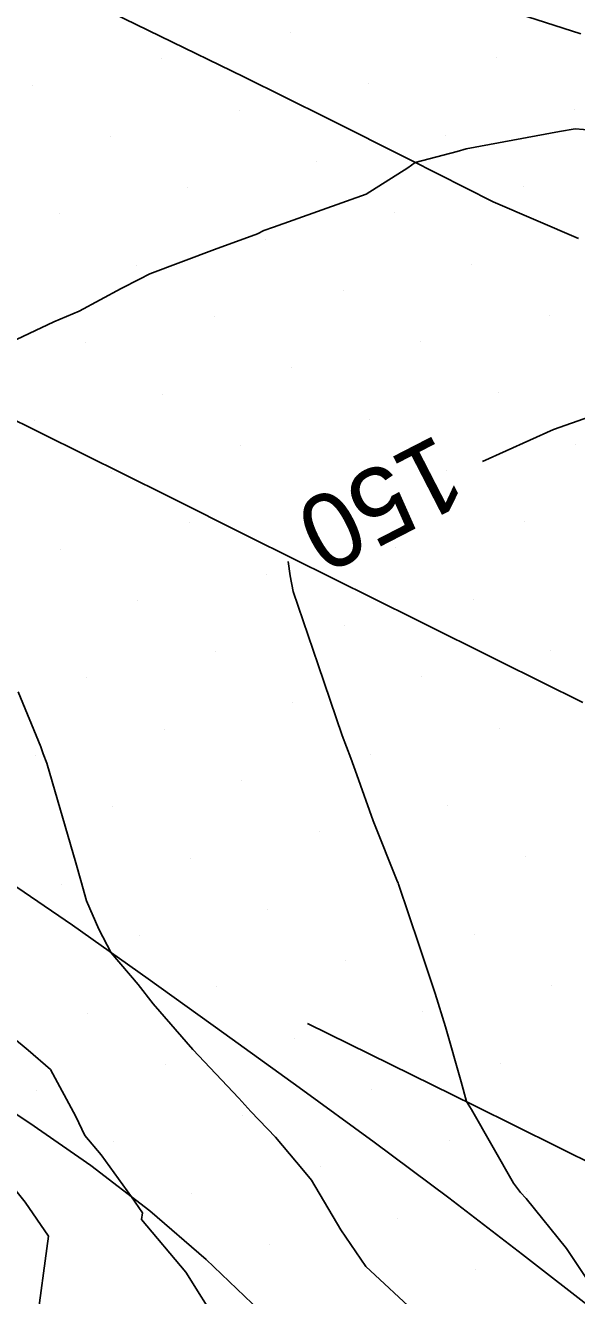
# Model space of a CAD drawing. Extents: x 2354170 to 2357230, y 866100 to 868290.
# Drawn here: x 2355290.15 to 2355304.97, y 867388.09 to 867422.25 of the extents above; entities that cross this region are included whole.
import ezdxf

# ---------------------------------------------------------------- set-up
doc = ezdxf.new("R2010")
doc.units = 0
for name, color, linetype in [('Default', 7, 'Continuous'), ('DTM Contours Major', 7, 'Continuous'), ('DTM Contours Major Text', 7, 'Continuous'), ('Exist DTM Breakline', 7, 'Continuous'), ('Exist DTM Scan Elevation Point', 7, 'Continuous'), ('Exist Roads EOP', 7, 'Continuous')]:
    doc.layers.add(name, color=color, linetype=linetype)

msp = doc.modelspace()

# ---------------------------------------------------------------- linework, layer by layer
at = {"layer": 'Default'}
for points in [[(2355305.824, 867419.399), (2355304.928, 867419.466), (2355304.513, 867419.401), (2355301.999, 867418.932), (2355301.758, 867418.862), (2355300.627, 867418.567), (2355300.428, 867418.421), (2355299.313, 867417.712), (2355296.816, 867416.828), (2355296.557, 867416.732), (2355296.388, 867416.649), (2355295.228, 867416.226), (2355293.49, 867415.568), (2355293.214, 867415.431), (2355292.724, 867415.174), (2355291.587, 867414.564), (2355290.914, 867414.275), (2355289.584, 867413.651)], [(2355305.467, 867411.781), (2355304.829, 867411.55), (2355304.345, 867411.384), (2355302.436, 867410.523)], [(2355271.041, 867408.788), (2355271.076, 867408.652), (2355271.202, 867408.292), (2355271.555, 867407.548), (2355272.086, 867406.28), (2355272.621, 867405.395), (2355273.28, 867404.042), (2355273.646, 867403.456), (2355274.11, 867402.76), (2355277.733, 867400.08), (2355282.056, 867397.053), (2355282.52, 867395.945), (2355282.838, 867395.742), (2355284.111, 867394.865), (2355284.724, 867394.664), (2355286.041, 867393.782), (2355286.587, 867393.718), (2355287.849, 867392.783), (2355288.103, 867392.532), (2355289.297, 867391.643), (2355290.143, 867390.605), (2355290.771, 867389.689), (2355290.437, 867387.231)], [(2355297.211, 867407.833), (2355297.264, 867407.452), (2355297.343, 867407.024), (2355298.019, 867405.053), (2355298.663, 867403.154), (2355298.896, 867402.541), (2355299.062, 867402.099), (2355299.496, 867400.859), (2355300.154, 867399.22), (2355300.166, 867399.191), (2355300.182, 867399.151), (2355300.732, 867397.503), (2355301.164, 867396.215), (2355301.446, 867395.317), (2355301.868, 867393.838), (2355302.007, 867393.306), (2355302.142, 867393.096), (2355303.273, 867391.11), (2355303.462, 867390.864), (2355303.615, 867390.697), (2355304.694, 867389.357), (2355305.539, 867388.093)], [(2355289.947, 867404.327), (2355290.563, 867402.846), (2355290.626, 867402.661), (2355290.72, 867402.413), (2355291.5, 867399.732), (2355291.635, 867399.258), (2355291.788, 867398.709), (2355292.119, 867397.942), (2355292.456, 867397.311), (2355293.177, 867396.453), (2355293.582, 867395.94), (2355294.647, 867394.704), (2355295.885, 867393.396), (2355296.207, 867393.037), (2355296.87, 867392.349), (2355297.622, 867391.457), (2355297.843, 867391.195), (2355298.633, 867389.859), (2355299.303, 867388.872), (2355300.69, 867387.583)], [(2355288.89, 867395.787), (2355290.222, 867394.69), (2355290.817, 867394.168), (2355291.501, 867392.904), (2355291.742, 867392.399), (2355292.186, 867391.873), (2355293.002, 867390.745), (2355293.294, 867390.319), (2355293.27, 867390.139), (2355294.457, 867388.723), (2355295.351, 867387.299)]]:
    msp.add_lwpolyline(points, dxfattribs=at)
at = {"layer": 'DTM Contours Major'}
for points in [[(2355305.467, 867411.781), (2355304.829, 867411.55), (2355304.345, 867411.384), (2355302.436, 867410.523)], [(2355297.211, 867407.833), (2355297.264, 867407.452), (2355297.343, 867407.024), (2355298.019, 867405.053), (2355298.663, 867403.154), (2355298.896, 867402.541), (2355299.062, 867402.099), (2355299.496, 867400.859), (2355300.154, 867399.22), (2355300.166, 867399.191), (2355300.182, 867399.151), (2355300.732, 867397.503), (2355301.164, 867396.215), (2355301.446, 867395.317), (2355301.868, 867393.838), (2355302.007, 867393.306), (2355302.142, 867393.096), (2355303.273, 867391.11), (2355303.462, 867390.864), (2355303.615, 867390.697), (2355304.694, 867389.357), (2355305.539, 867388.093)]]:
    msp.add_lwpolyline(points, dxfattribs=at)
at = {"layer": 'Exist DTM Breakline'}
for points in [[(2355267.094, 867422.982), (2355269.333, 867421.869), (2355271.571, 867420.755), (2355273.809, 867419.641), (2355276.046, 867418.526), (2355278.284, 867417.411), (2355280.522, 867416.296), (2355282.759, 867415.181), (2355284.996, 867414.065), (2355287.234, 867412.95), (2355289.471, 867411.835), (2355291.709, 867410.72), (2355293.947, 867409.606), (2355296.185, 867408.492), (2355298.423, 867407.378), (2355300.662, 867406.265), (2355302.9, 867405.152), (2355305.14, 867404.04)], [(2355291.524, 867423.061), (2355293.771, 867421.964), (2355296.016, 867420.865), (2355298.258, 867419.758), (2355300.492, 867418.636), (2355302.724, 867417.51), (2355305.02, 867416.523)], [(2355305.486, 867387.659), (2355303.514, 867389.196), (2355301.529, 867390.716), (2355299.526, 867392.212), (2355297.508, 867393.688), (2355295.481, 867395.15), (2355293.449, 867396.606), (2355291.409, 867398.053), (2355289.345, 867399.462), (2355287.174, 867400.7), (2355284.936, 867401.813), (2355282.689, 867402.911), (2355280.443, 867404.009), (2355278.199, 867405.11), (2355275.957, 867406.216), (2355273.718, 867407.329), (2355271.483, 867408.448), (2355269.248, 867409.57), (2355267.015, 867410.692), (2355264.781, 867411.815), (2355262.547, 867412.936), (2355260.312, 867414.056)], [(2355297.73, 867395.407), (2355299.975, 867394.308), (2355302.217, 867393.202), (2355304.458, 867392.093), (2355306.697, 867390.982)]]:
    msp.add_lwpolyline(points, dxfattribs=at)
at = {"layer": 'Exist DTM Scan Elevation Point'}
for p, q in [((2355297.277, 867422.056), (2355297.277, 867422.056)), ((2355293.813, 867421.35), (2355293.813, 867421.35)), ((2355302.826, 867421.382), (2355302.826, 867421.382)), ((2355290.348, 867420.645), (2355290.348, 867420.645)), ((2355299.362, 867420.676), (2355299.362, 867420.676)), ((2355295.898, 867419.971), (2355295.898, 867419.971)), ((2355304.911, 867420.003), (2355304.911, 867420.003)), ((2355292.433, 867419.265), (2355292.433, 867419.265)), ((2355301.447, 867419.297), (2355301.447, 867419.297)), ((2355297.983, 867418.591), (2355297.983, 867418.591)), ((2355294.518, 867417.886), (2355294.518, 867417.886)), ((2355303.532, 867417.918), (2355303.532, 867417.918)), ((2355291.054, 867417.18), (2355291.054, 867417.18)), ((2355300.068, 867417.212), (2355300.068, 867417.212)), ((2355296.603, 867416.506), (2355296.603, 867416.506)), ((2355293.139, 867415.801), (2355293.139, 867415.801)), ((2355302.153, 867415.833), (2355302.153, 867415.833)), ((2355298.688, 867415.127), (2355298.688, 867415.127)), ((2355295.224, 867414.421), (2355295.224, 867414.421)), ((2355304.238, 867414.453), (2355304.238, 867414.453)), ((2355291.759, 867413.716), (2355291.759, 867413.716)), ((2355300.773, 867413.748), (2355300.773, 867413.748)), ((2355297.309, 867413.042), (2355297.309, 867413.042)), ((2355293.844, 867412.337), (2355293.844, 867412.337)), ((2355302.858, 867412.368), (2355302.858, 867412.368)), ((2355290.38, 867411.631), (2355290.38, 867411.631)), ((2355299.394, 867411.663), (2355299.394, 867411.663)), ((2355295.929, 867410.957), (2355295.929, 867410.957)), ((2355304.943, 867410.989), (2355304.943, 867410.989)), ((2355292.465, 867410.252), (2355292.465, 867410.252)), ((2355301.479, 867410.283), (2355301.479, 867410.283)), ((2355298.014, 867409.578), (2355298.014, 867409.578)), ((2355294.55, 867408.872), (2355294.55, 867408.872)), ((2355303.564, 867408.904), (2355303.564, 867408.904)), ((2355291.085, 867408.167), (2355291.085, 867408.167)), ((2355300.099, 867408.198), (2355300.099, 867408.198)), ((2355296.635, 867407.493), (2355296.635, 867407.493)), ((2355293.17, 867406.787), (2355293.17, 867406.787)), ((2355302.184, 867406.819), (2355302.184, 867406.819)), ((2355298.72, 867406.113), (2355298.72, 867406.113)), ((2355304.269, 867405.439), (2355304.269, 867405.439)), ((2355295.255, 867405.408), (2355295.255, 867405.408)), ((2355300.805, 867404.734), (2355300.805, 867404.734)), ((2355291.791, 867404.702), (2355291.791, 867404.702)), ((2355297.34, 867404.028), (2355297.34, 867404.028)), ((2355293.876, 867403.323), (2355293.876, 867403.323)), ((2355302.89, 867403.354), (2355302.89, 867403.354)), ((2355290.412, 867402.617), (2355290.412, 867402.617)), ((2355299.425, 867402.649), (2355299.425, 867402.649)), ((2355295.961, 867401.943), (2355295.961, 867401.943)), ((2355292.497, 867401.238), (2355292.497, 867401.238)), ((2355301.51, 867401.269), (2355301.51, 867401.269)), ((2355298.046, 867400.564), (2355298.046, 867400.564)), ((2355294.582, 867399.858), (2355294.582, 867399.858)), ((2355303.595, 867399.89), (2355303.595, 867399.89)), ((2355291.117, 867399.153), (2355291.117, 867399.153)), ((2355300.131, 867399.184), (2355300.131, 867399.184)), ((2355296.667, 867398.479), (2355296.667, 867398.479)), ((2355293.202, 867397.773), (2355293.202, 867397.773)), ((2355302.216, 867397.805), (2355302.216, 867397.805)), ((2355298.752, 867397.099), (2355298.752, 867397.099)), ((2355295.287, 867396.394), (2355295.287, 867396.394)), ((2355304.301, 867396.426), (2355304.301, 867396.426)), ((2355291.823, 867395.688), (2355291.823, 867395.688)), ((2355300.837, 867395.72), (2355300.837, 867395.72)), ((2355297.372, 867395.014), (2355297.372, 867395.014)), ((2355293.908, 867394.309), (2355293.908, 867394.309)), ((2355302.922, 867394.341), (2355302.922, 867394.341)), ((2355290.443, 867393.603), (2355290.443, 867393.603)), ((2355299.457, 867393.635), (2355299.457, 867393.635)), ((2355295.993, 867392.929), (2355295.993, 867392.929)), ((2355292.528, 867392.224), (2355292.528, 867392.224)), ((2355301.542, 867392.256), (2355301.542, 867392.256)), ((2355298.078, 867391.55), (2355298.078, 867391.55)), ((2355294.613, 867390.844), (2355294.613, 867390.844)), ((2355303.627, 867390.876), (2355303.627, 867390.876)), ((2355300.163, 867390.171), (2355300.163, 867390.171)), ((2355296.698, 867389.465), (2355296.698, 867389.465)), ((2355302.248, 867388.791), (2355302.248, 867388.791))]:
    msp.add_line(p, q, dxfattribs=at)
at = {"layer": 'Exist Roads EOP'}
for points in [[(2355303.181, 867422.634), (2355305.087, 867422.027)], [(2355304.984, 867376.614), (2355303.857, 867378.266), (2355302.729, 867379.918), (2355301.586, 867381.559), (2355300.406, 867383.173), (2355299.161, 867384.739), (2355297.843, 867386.243), (2355296.454, 867387.681), (2355295.007, 867389.062), (2355293.493, 867390.369), (2355291.906, 867391.585), (2355290.265, 867392.729), (2355288.593, 867393.826), (2355286.904, 867394.897), (2355285.206, 867395.953), (2355283.502, 867397.001), (2355283.092, 867397.253)]]:
    msp.add_lwpolyline(points, dxfattribs=at)

# ---------------------------------------------------------------- texts
at = {"layer": 'Default'}
msp.add_text('150', height=2, rotation=207.2352, dxfattribs=at).set_placement((2355301.241, 867411.28))
at = {"layer": 'DTM Contours Major Text'}
msp.add_text('150', height=2, rotation=207.2352, dxfattribs=at).set_placement((2355301.241, 867411.28))

doc.saveas('drawing.dxf')
